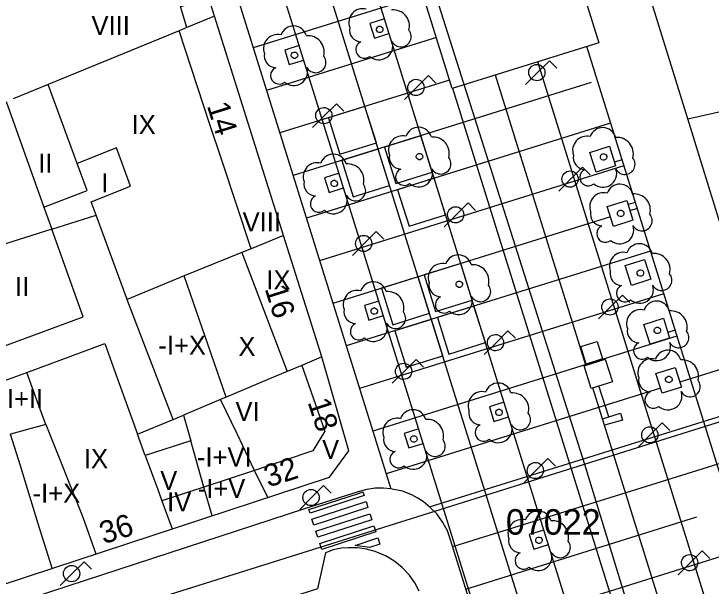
# Model space of a CAD drawing. Extents: x 282771 to 285132, y 4823109 to 4825496.
# Drawn here: x 284936.9 to 284991.6, y 4824094.9 to 4824139.7 of the extents above; entities that cross this region are included whole.
import ezdxf

# ---------------------------------------------------------------- set-up
doc = ezdxf.new("R2010")
doc.units = 0
for name, color, linetype in [('ACERA-BORDILLO', 7, 'Continuous'), ('ACERA-INTERIOR', 7, 'Continuous'), ('ARBOL', 7, 'Continuous'), ('CALLE-EJE', 7, 'Continuous'), ('EDIFICIO', 7, 'Continuous'), ('FAROLA', 7, 'Continuous'), ('INTERIOR-EDIFICIO', 7, 'Continuous'), ('MEDIANERA', 7, 'Continuous'), ('NUM-LOCAL', 7, 'Continuous'), ('NUM-PORTAL', 7, 'Continuous'), ('PASO-PEATONES', 7, 'Continuous'), ('TXT-ALTURA-EDIFICIO', 7, 'Continuous'), ('VERTICE-RTM', 7, 'Continuous'), ('ZONA-VERDE', 7, 'Continuous')]:
    doc.layers.add(name, color=color, linetype=linetype)

msp = doc.modelspace()

# ---------------------------------------------------------------- linework, layer by layer
at = {"layer": 'ACERA-BORDILLO'}
for points in [[(284981.089, 4824066.724), (284971.205, 4824098.42), (284970.94, 4824099.207), (284970.566, 4824099.875), (284970.115, 4824100.504), (284969.578, 4824101.05), (284969.034, 4824101.506), (284968.566, 4824101.791), (284968.13, 4824102.036), (284967.404, 4824102.311), (284966.477, 4824102.499), (284965.91, 4824102.566), (284965.262, 4824102.547), (284964.614, 4824102.448), (284963.923, 4824102.255), (284959.733, 4824100.938), (284911.954, 4824085.345)], [(284968.72, 4824094.472), (284968.386, 4824095.121), (284967.954, 4824095.73), (284967.384, 4824096.339), (284966.814, 4824096.81), (284966.388, 4824097.073), (284966.078, 4824097.243), (284965.262, 4824097.596), (284964.594, 4824097.773), (284963.887, 4824097.871), (284963.18, 4824097.871), (284962.63, 4824097.851), (284961.981, 4824097.714), (284961.374, 4824097.496), (284960.736, 4824094.665), (284917.049, 4824080.658)]]:
    msp.add_lwpolyline(points, dxfattribs=at)
at = {"layer": 'ACERA-INTERIOR'}
for p, q in [((285035.09, 4823917.734), (284945.702, 4824204.413)), ((285031.763, 4823916.654), (284942.362, 4824203.371)), ((284935.429, 4824202.104), (284966.487, 4824102.497)), ((285022.732, 4823933.867), (284939.023, 4824202.33)), ((284969.028, 4824141.234), (284955.704, 4824137.08)), ((284970.066, 4824137.894), (284956.746, 4824133.74)), ((285023.483, 4824003.642), (284981.848, 4824137.171)), ((285044.785, 4823921.896), (284978.031, 4824135.982)), ((284981.785, 4824112.193), (284974.691, 4824134.941)), ((284971.104, 4824134.553), (284957.787, 4824130.401)), ((284982.204, 4824134.35), (284958.828, 4824127.061)), ((285038.347, 4823919.039), (284971.352, 4824133.901)), ((284983.722, 4824131.16), (284959.869, 4824123.722)), ((284984.615, 4824128.297), (284984.021, 4824128.112)), ((284984.763, 4824127.82), (284960.911, 4824120.383)), ((284969.534, 4824101.087), (285047.781, 4824125.485)), ((284985.656, 4824124.958), (284985.091, 4824124.782)), ((284985.805, 4824124.481), (284985.241, 4824124.305)), ((284983.714, 4824123.829), (284961.952, 4824117.043)), ((284971.341, 4824097.986), (285048.822, 4824122.146)), ((284986.846, 4824121.141), (284962.993, 4824113.704)), ((284987.887, 4824117.802), (284964.034, 4824110.364)), ((284973.423, 4824091.308), (285050.904, 4824115.467)), ((284988.928, 4824114.463), (284965.076, 4824107.025)), ((284988.78, 4824114.94), (284988.212, 4824114.762)), ((284982.262, 4824112.341), (284982.239, 4824112.415)), ((284987.631, 4824110.394), (284966.117, 4824103.686)), ((285015.485, 4824004.112), (284982.337, 4824110.421)), ((284983.573, 4824108.137), (284982.814, 4824110.57)), ((284972.382, 4824094.647), (284990.496, 4824100.295))]:
    msp.add_line(p, q, dxfattribs=at)
for points in [[(284967.758, 4824145.323), (284979.238, 4824148.9), (284982.79, 4824137.465), (284971.31, 4824133.888), (284967.758, 4824145.323)], [(284965.99, 4824139.345), (284964.845, 4824138.988), (284965.202, 4824137.843), (284966.347, 4824138.2)], [(284959.312, 4824137.262), (284958.167, 4824136.905), (284958.524, 4824135.76), (284959.669, 4824136.117)], [(284982.101, 4824128.883), (284983.626, 4824129.364), (284984.115, 4824127.816), (284982.59, 4824127.334), (284982.101, 4824128.883)], [(284980.694, 4824056.934), (285061.317, 4824082.073), (285046.739, 4824128.824), (284989.157, 4824110.87)], [(284962.435, 4824127.244), (284961.29, 4824126.887), (284961.647, 4824125.742), (284962.792, 4824126.099)], [(284983.462, 4824124.628), (284984.987, 4824125.109), (284985.476, 4824123.56), (284983.951, 4824123.079), (284983.462, 4824124.628)], [(284984.869, 4824120.001), (284986.394, 4824120.483), (284986.883, 4824118.934), (284985.358, 4824118.452), (284984.869, 4824120.001)], [(284965.559, 4824117.226), (284964.414, 4824116.869), (284964.771, 4824115.724), (284965.916, 4824116.081)], [(284986.335, 4824115.395), (284987.86, 4824115.876), (284988.349, 4824114.327), (284986.824, 4824113.846), (284986.335, 4824115.395)], [(284981.382, 4824113.662), (284982.67, 4824114.063), (284983.1, 4824112.683), (284981.812, 4824112.282), (284981.382, 4824113.662)], [(284981.65, 4824112.15), (284983.308, 4824112.668), (284983.866, 4824110.898), (284982.196, 4824110.377), (284981.65, 4824112.15)], [(284987.268, 4824111.542), (284988.793, 4824112.023), (284989.282, 4824110.474), (284987.757, 4824109.993), (284987.268, 4824111.542)], [(284975.362, 4824109.29), (284974.217, 4824108.933), (284974.574, 4824107.788), (284975.719, 4824108.145)], [(284983.098, 4824107.989), (284984.494, 4824108.424), (284984.655, 4824107.891), (284983.256, 4824107.482), (284983.098, 4824107.989)], [(284968.683, 4824107.208), (284967.538, 4824106.851), (284967.895, 4824105.706), (284969.04, 4824106.063)], [(284978.485, 4824099.272), (284977.34, 4824098.915), (284977.697, 4824097.77), (284978.842, 4824098.127)]]:
    msp.add_lwpolyline(points, dxfattribs=at)
at = {"layer": 'ARBOL'}
for centre, major_axis, start_param, end_param in [((284964.292, 4824139.048), (0.599, 0.919), 0.32349, 2.507321), ((284966.682, 4824138.778), (0.695, 1.066), 5.028914, 6.962155), ((284958.866, 4824137.755), (0.567, 0.87), 5.563413, 8.107092), ((284964.182, 4824138.478), (-0.511, -0.784), 5.091157, 6.828342), ((284957.606, 4824137.025), (0.599, 0.919), 0.323752, 2.507583), ((284959.996, 4824136.755), (0.695, 1.066), 5.029176, 6.962416), ((284967.292, 4824137.948), (-0.435, -0.667), 5.795633, 9.112257), ((284964.422, 4824136.928), (-0.367, -0.563), 4.13363, 7.549864), ((284965.562, 4824137.228), (-0.593, -0.909), 6.144559, 8.744637), ((284957.496, 4824136.455), (-0.511, -0.783), 5.091419, 6.828604), ((284960.606, 4824135.925), (-0.435, -0.667), 5.795894, 9.112518), ((284957.736, 4824134.905), (-0.367, -0.563), 4.133892, 7.550125), ((284958.876, 4824135.205), (-0.593, -0.909), 6.144821, 8.744898), ((284968.668, 4824129.811), (0.567, 0.87), 5.563423, 8.107102), ((284983.105, 4824129.782), (0.567, 0.87), 5.563017, 8.106695), ((284967.408, 4824129.081), (0.599, 0.919), 0.323761, 2.507592), ((284969.798, 4824128.811), (0.695, 1.066), 5.029185, 6.962426), ((284981.845, 4824129.051), (0.599, 0.919), 0.323355, 2.507186), ((284984.235, 4824128.782), (0.695, 1.066), 5.028779, 6.96202), ((284961.982, 4824127.706), (0.568, 0.87), 5.563679, 8.107358), ((284967.298, 4824128.511), (-0.511, -0.783), 5.091428, 6.828613), ((284981.735, 4824128.481), (-0.511, -0.784), 5.091022, 6.828207), ((284960.722, 4824126.976), (0.599, 0.918), 0.324018, 2.507849), ((284970.408, 4824127.981), (-0.435, -0.667), 5.795904, 9.112528), ((284984.845, 4824127.952), (-0.435, -0.668), 5.795498, 9.112122), ((284963.112, 4824126.706), (0.696, 1.066), 5.029442, 6.962682), ((284967.538, 4824126.961), (-0.367, -0.563), 4.133901, 7.550135), ((284968.678, 4824127.261), (-0.593, -0.909), 6.14483, 8.744908), ((284981.975, 4824126.931), (-0.367, -0.563), 4.133495, 7.549729), ((284983.115, 4824127.231), (-0.593, -0.909), 6.144424, 8.744502), ((284960.612, 4824126.406), (-0.511, -0.783), 5.091685, 6.82887), ((284963.722, 4824125.876), (-0.436, -0.667), 5.79616, 9.112784), ((284984.444, 4824125.352), (0.567, 0.87), 5.563138, 8.106817), ((284960.852, 4824124.856), (-0.367, -0.563), 4.134158, 7.550391), ((284961.992, 4824125.156), (-0.593, -0.909), 6.145087, 8.745164), ((284983.184, 4824124.622), (0.599, 0.919), 0.323477, 2.507308), ((284985.574, 4824124.352), (0.695, 1.066), 5.028901, 6.962141), ((284983.074, 4824124.052), (-0.511, -0.784), 5.091143, 6.828329), ((284986.184, 4824123.522), (-0.435, -0.668), 5.795619, 9.112243), ((284983.314, 4824122.502), (-0.367, -0.563), 4.133616, 7.54985), ((284984.454, 4824122.802), (-0.593, -0.909), 6.144546, 8.744623), ((284985.989, 4824120.682), (0.567, 0.87), 5.563264, 8.106942), ((284984.729, 4824119.952), (0.599, 0.919), 0.323602, 2.507433), ((284987.119, 4824119.682), (0.695, 1.066), 5.029026, 6.962267), ((284971.784, 4824119.802), (0.568, 0.87), 5.563693, 8.107372), ((284970.524, 4824119.072), (0.599, 0.918), 0.324031, 2.507862), ((284972.914, 4824118.802), (0.696, 1.066), 5.029455, 6.962696), ((284984.619, 4824119.382), (-0.511, -0.784), 5.091269, 6.828454), ((284987.729, 4824118.852), (-0.435, -0.667), 5.795745, 9.112369), ((284965.119, 4824117.697), (0.568, 0.869), 5.563955, 8.107634), ((284970.414, 4824118.502), (-0.511, -0.783), 5.091698, 6.828883), ((284973.524, 4824117.972), (-0.436, -0.667), 5.796174, 9.112798), ((284984.859, 4824117.832), (-0.367, -0.563), 4.133742, 7.549976), ((284985.999, 4824118.132), (-0.593, -0.909), 6.144671, 8.744749), ((284963.859, 4824116.967), (0.6, 0.918), 0.324294, 2.508124), ((284966.249, 4824116.697), (0.696, 1.065), 5.029718, 6.962958), ((284970.654, 4824116.952), (-0.367, -0.563), 4.134171, 7.550405), ((284971.794, 4824117.252), (-0.593, -0.909), 6.1451, 8.745178), ((284987.328, 4824116.184), (0.567, 0.87), 5.563383, 8.107062), ((284986.068, 4824115.454), (0.599, 0.919), 0.323722, 2.507552), ((284963.749, 4824116.397), (-0.511, -0.783), 5.09196, 6.829145), ((284966.859, 4824115.867), (-0.436, -0.667), 5.796436, 9.11306), ((284988.458, 4824115.184), (0.695, 1.066), 5.029146, 6.962386), ((284963.989, 4824114.847), (-0.367, -0.563), 4.134433, 7.550667), ((284965.129, 4824115.147), (-0.594, -0.909), 6.145362, 8.74544), ((284985.958, 4824114.884), (-0.511, -0.783), 5.091388, 6.828574), ((284989.068, 4824114.354), (-0.435, -0.667), 5.795864, 9.112488), ((284986.198, 4824113.334), (-0.367, -0.563), 4.133861, 7.550095), ((284987.338, 4824113.634), (-0.593, -0.909), 6.14479, 8.744868), ((284988.221, 4824112.338), (0.567, 0.87), 5.563501, 8.10718), ((284986.961, 4824111.608), (0.599, 0.919), 0.32384, 2.507671), ((284989.351, 4824111.338), (0.695, 1.066), 5.029264, 6.962504), ((284986.851, 4824111.038), (-0.511, -0.783), 5.091507, 6.828692), ((284974.907, 4824109.755), (0.568, 0.869), 5.563967, 8.107646), ((284989.961, 4824110.508), (-0.435, -0.667), 5.795982, 9.112607), ((284973.647, 4824109.025), (0.6, 0.918), 0.324305, 2.508136), ((284976.037, 4824108.755), (0.696, 1.065), 5.029729, 6.96297), ((284987.091, 4824109.488), (-0.367, -0.563), 4.13398, 7.550213), ((284988.231, 4824109.788), (-0.593, -0.909), 6.144909, 8.744987), ((284968.224, 4824107.671), (0.568, 0.869), 5.564226, 8.107905), ((284973.537, 4824108.455), (-0.512, -0.783), 5.091972, 6.829157), ((284976.647, 4824107.925), (-0.436, -0.667), 5.796448, 9.113072), ((284966.964, 4824106.941), (0.6, 0.918), 0.324564, 2.508395), ((284969.354, 4824106.671), (0.696, 1.065), 5.029988, 6.963229), ((284973.777, 4824106.905), (-0.367, -0.563), 4.134445, 7.550679), ((284974.917, 4824107.205), (-0.594, -0.909), 6.145374, 8.745452), ((284966.854, 4824106.371), (-0.512, -0.783), 5.092231, 6.829416), ((284969.964, 4824105.841), (-0.436, -0.667), 5.796707, 9.113331), ((284967.094, 4824104.821), (-0.368, -0.563), 4.134704, 7.550938), ((284968.234, 4824105.121), (-0.594, -0.909), 6.145633, 8.745711), ((284978.033, 4824099.731), (0.568, 0.869), 5.564237, 8.107916), ((284976.773, 4824099.001), (0.6, 0.918), 0.324576, 2.508406), ((284979.163, 4824098.731), (0.696, 1.065), 5.03, 6.96324), ((284976.663, 4824098.431), (-0.512, -0.783), 5.092242, 6.829427), ((284979.773, 4824097.901), (-0.436, -0.667), 5.796718, 9.113342), ((284976.903, 4824096.881), (-0.368, -0.563), 4.134715, 7.550949), ((284978.043, 4824097.181), (-0.594, -0.909), 6.145644, 8.745722)]:
    msp.add_ellipse(centre, major_axis=major_axis, ratio=0.999978, start_param=start_param, end_param=end_param, dxfattribs=at)
for centre in [(284965.622, 4824138.518), (284958.936, 4824136.495), (284968.738, 4824128.551), (284983.175, 4824128.521), (284962.052, 4824126.446), (284984.514, 4824124.092), (284986.059, 4824119.422), (284971.854, 4824118.542), (284965.189, 4824116.437), (284987.398, 4824114.924), (284988.291, 4824111.078), (284974.977, 4824108.495), (284968.294, 4824106.411), (284978.103, 4824098.471)]:
    msp.add_ellipse(centre, major_axis=(0.139, 0.213), ratio=0.999978, dxfattribs=at)
at = {"layer": 'CALLE-EJE'}
for points in [[(284959.003, 4824175.889), (284981.689, 4824104.441)], [(284981.689, 4824104.441), (285054.67, 4824127.35)], [(284906.399, 4824080.808), (284981.689, 4824104.441)], [(284981.689, 4824104.441), (284993.076, 4824067.163)]]:
    msp.add_lwpolyline(points, dxfattribs=at)
at = {"layer": 'EDIFICIO'}
msp.add_line((284989.77, 4824131.519), (284981.35, 4824158.82), dxfattribs=at)
for points in [[(284888.73, 4824147.259), (284891.08, 4824139.759), (284906.857, 4824088.324), (284910.323, 4824086.546), (284961.684, 4824103.419), (284963.21, 4824105.478), (284961.09, 4824112.849), (284960.47, 4824114.749), (284958.07, 4824122.369), (284952.66, 4824139.559), (284948.73, 4824152.049), (284946, 4824160.719), (284943.51, 4824168.619), (284940.76, 4824177.399), (284939.04, 4824182.869), (284938.25, 4824185.449), (284934.6, 4824197.46), (284932.04, 4824199.01), (284905.88, 4824191.179)], [(285034.487, 4824187.763), (285044.93, 4824149.74), (285048.82, 4824135.19), (285046.85, 4824131.8), (285034.96, 4824127.84), (285022.02, 4824123.54), (284999.3, 4824115.989), (284997.84, 4824116.059), (284996.76, 4824116.179), (284995.92, 4824116.409), (284994.75, 4824117.269), (284993.88, 4824118.429), (284993.61, 4824119.069), (284989.77, 4824131.519)], [(284989.77, 4824131.519), (285018.49, 4824137.97), (285017.43, 4824143.09), (285022.49, 4824144.28), (285016.86, 4824164.99), (284995.72, 4824161.48), (284981.35, 4824158.82)]]:
    msp.add_lwpolyline(points, dxfattribs=at)
at = {"layer": 'FAROLA'}
for p, q in [((284978.922, 4824136.068), (284977.982, 4824135.138)), ((284979.512, 4824135.478), (284978.922, 4824136.068)), ((284969.439, 4824134.902), (284968.499, 4824133.972)), ((284970.029, 4824134.312), (284969.439, 4824134.902)), ((284977.982, 4824135.138), (284977.052, 4824134.198)), ((284968.499, 4824133.972), (284967.569, 4824133.032)), ((284962.22, 4824132.692), (284961.28, 4824131.762)), ((284962.81, 4824132.102), (284962.22, 4824132.692)), ((284961.28, 4824131.762), (284960.35, 4824130.822)), ((284981.527, 4824127.715), (284980.587, 4824126.785)), ((284982.117, 4824127.125), (284981.527, 4824127.715)), ((284980.587, 4824126.785), (284979.657, 4824125.844)), ((284972.553, 4824124.916), (284971.613, 4824123.986)), ((284973.143, 4824124.326), (284972.553, 4824124.916)), ((284971.613, 4824123.986), (284970.683, 4824123.046)), ((284965.345, 4824122.668), (284964.405, 4824121.738)), ((284965.935, 4824122.078), (284965.345, 4824122.668)), ((284964.405, 4824121.738), (284963.475, 4824120.798)), ((284984.653, 4824117.691), (284983.713, 4824116.761)), ((284985.243, 4824117.101), (284984.653, 4824117.691)), ((284983.713, 4824116.761), (284982.783, 4824115.821)), ((284975.679, 4824114.892), (284974.739, 4824113.962)), ((284976.269, 4824114.302), (284975.679, 4824114.892)), ((284974.739, 4824113.962), (284973.809, 4824113.022)), ((284968.471, 4824112.644), (284967.531, 4824111.714)), ((284969.061, 4824112.054), (284968.471, 4824112.644)), ((284967.531, 4824111.714), (284966.601, 4824110.774)), ((284987.778, 4824107.667), (284986.838, 4824106.737)), ((284988.368, 4824107.077), (284987.778, 4824107.667)), ((284986.838, 4824106.737), (284985.908, 4824105.797)), ((284978.805, 4824104.868), (284977.865, 4824103.938)), ((284979.395, 4824104.278), (284978.805, 4824104.868)), ((284977.865, 4824103.938), (284976.935, 4824102.998)), ((284961.218, 4824102.752), (284960.278, 4824101.822)), ((284961.808, 4824102.162), (284961.218, 4824102.752)), ((284960.278, 4824101.822), (284959.348, 4824100.882)), ((284990.904, 4824097.643), (284989.964, 4824096.713)), ((284991.494, 4824097.053), (284990.904, 4824097.643)), ((284942.438, 4824096.787), (284941.498, 4824095.857)), ((284943.028, 4824096.197), (284942.438, 4824096.787)), ((284989.964, 4824096.713), (284989.034, 4824095.773)), ((284941.498, 4824095.857), (284940.568, 4824094.917))]:
    msp.add_line(p, q, dxfattribs=at)
for centre in [(284960.238, 4824101.822), (284941.458, 4824095.857)]:
    msp.add_circle(centre, 0.638, dxfattribs=at)
for centre in [(284977.942, 4824135.138), (284968.459, 4824133.972), (284961.24, 4824131.762), (284980.547, 4824126.785), (284971.573, 4824123.986), (284964.365, 4824121.738), (284983.673, 4824116.761), (284974.699, 4824113.962), (284967.491, 4824111.714), (284986.798, 4824106.737), (284977.825, 4824103.938), (284989.924, 4824096.713)]:
    msp.add_ellipse(centre, major_axis=(0.348, 0.534), ratio=0.999978, dxfattribs=at)
at = {"layer": 'INTERIOR-EDIFICIO'}
for points in [[(284934.72, 4824113.169), (284942.37, 4824115.999), (284939.91, 4824122.849), (284943.38, 4824123.949), (284943, 4824124.999), (284946.08, 4824126.219), (284944.97, 4824129.229), (284941.89, 4824127.999), (284939.62, 4824134.199), (284936.88, 4824133.079)], [(284946.639, 4824106.779), (284949.429, 4824107.949), (284950.239, 4824108.289), (284950.799, 4824106.259), (284947.239, 4824105.109), (284946.639, 4824106.779)]]:
    msp.add_lwpolyline(points, dxfattribs=at)
at = {"layer": 'MEDIANERA'}
for p, q in [((284952.66, 4824139.559), (284950.5, 4824138.669)), ((284950.5, 4824138.669), (284949.89, 4824138.419)), ((284949.89, 4824138.419), (284939.62, 4824134.199)), ((284936.32, 4824132.859), (284939.28, 4824124.579)), ((284989.77, 4824131.519), (284993.1, 4824132.27)), ((284945.81, 4824117.359), (284943.38, 4824123.949)), ((284958.07, 4824122.369), (284955.53, 4824121.329)), ((284954.81, 4824121.039), (284950.29, 4824119.189)), ((284955.53, 4824121.329), (284954.81, 4824121.039)), ((284954.81, 4824121.039), (284958.35, 4824111.699)), ((284950.29, 4824119.189), (284945.81, 4824117.359)), ((284953.589, 4824109.689), (284950.29, 4824119.189)), ((284961.09, 4824112.849), (284959.51, 4824112.179)), ((284959.51, 4824112.179), (284958.35, 4824111.699)), ((284935.469, 4824110.719), (284937.949, 4824111.629)), ((284953.139, 4824109.509), (284950.239, 4824108.289)), ((284953.589, 4824109.689), (284953.139, 4824109.509)), ((284939.449, 4824107.549), (284936.679, 4824106.779)), ((284951.819, 4824102.629), (284950.799, 4824106.259)), ((284955.799, 4824103.949), (284951.819, 4824102.629)), ((284956.839, 4824101.828), (284955.799, 4824103.949)), ((284951.819, 4824102.629), (284948.539, 4824101.549)), ((284952.471, 4824100.393), (284951.819, 4824102.629)), ((284948.539, 4824101.549), (284949.342, 4824099.365))]:
    msp.add_line(p, q, dxfattribs=at)
for points in [[(284950.5, 4824138.669), (284950.01, 4824140.309), (284951.12, 4824140.639), (284950.61, 4824142.339), (284949.45, 4824141.989), (284947.64, 4824147.959), (284948.76, 4824148.299), (284948.36, 4824149.599), (284947.26, 4824149.259), (284946.64, 4824151.219)], [(284955.53, 4824121.329), (284953.23, 4824128.279), (284952.31, 4824131.079), (284949.89, 4824138.419)], [(284939.28, 4824124.579), (284942.67, 4824125.879), (284941.89, 4824127.999)], [(284939.28, 4824124.579), (284939.91, 4824122.849), (284932.47, 4824120.499)], [(284949.429, 4824107.949), (284945.88, 4824117.179), (284945.81, 4824117.359)], [(284937.949, 4824111.629), (284943.24, 4824113.579), (284944.06, 4824113.889), (284944.85, 4824111.709), (284946.639, 4824106.779)], [(284958.35, 4824111.699), (284957.48, 4824111.329), (284953.589, 4824109.689)], [(284959.51, 4824112.179), (284961.309, 4824107.029), (284960.379, 4824105.469), (284955.799, 4824103.949)], [(284939.449, 4824107.549), (284938.739, 4824109.449), (284937.949, 4824111.629)], [(284955.799, 4824103.949), (284954.439, 4824106.809), (284953.139, 4824109.509)], [(284939.449, 4824107.549), (284942.339, 4824100.289), (284943.367, 4824097.402)], [(284939.923, 4824096.27), (284938.849, 4824099.749), (284937.449, 4824104.309), (284936.679, 4824106.779)], [(284947.239, 4824105.109), (284948.209, 4824102.459), (284948.539, 4824101.549)]]:
    msp.add_lwpolyline(points, dxfattribs=at)
at = {"layer": 'PASO-PEATONES'}
for points in [[(284960.062, 4824100.887), (284963.955, 4824102.129), (284964.293, 4824102.273), (284964.39, 4824101.978), (284960.154, 4824100.605)], [(284960.31, 4824100.129), (284964.546, 4824101.503), (284964.701, 4824101.027), (284960.466, 4824099.654)], [(284960.622, 4824099.179), (284964.857, 4824100.552), (284965.013, 4824100.077), (284960.777, 4824098.704)], [(284960.933, 4824098.229), (284965.169, 4824099.602), (284965.324, 4824099.127), (284961.089, 4824097.754)], [(284963.692, 4824098.072), (284965.48, 4824098.652), (284965.636, 4824098.177), (284964.828, 4824097.915)]]:
    msp.add_lwpolyline(points, close=True, dxfattribs=at)
at = {"layer": 'VERTICE-RTM'}
msp.add_line((284979.209, 4824098.409), (284979.209, 4824098.409), dxfattribs=at)
at = {"layer": 'ZONA-VERDE'}
for points in [[(284961.603, 4824131.591), (284962.496, 4824128.729), (284965.358, 4824129.621), (284964.466, 4824132.483), (284961.603, 4824131.591)], [(284968.846, 4824130.185), (284965.984, 4824129.293), (284966.876, 4824126.43), (284969.739, 4824127.323), (284968.846, 4824130.185)], [(284965.507, 4824129.144), (284962.645, 4824128.251), (284963.537, 4824125.389), (284966.399, 4824126.282), (284965.507, 4824129.144)], [(284967.918, 4824123.091), (284970.78, 4824123.983), (284969.888, 4824126.846), (284967.025, 4824125.953), (284967.918, 4824123.091)], [(284970, 4824116.412), (284972.863, 4824117.305), (284971.97, 4824120.167), (284969.108, 4824119.275), (284970, 4824116.412)], [(284969.523, 4824116.263), (284968.631, 4824119.126), (284965.768, 4824118.233), (284966.661, 4824115.371), (284969.523, 4824116.263)], [(284973.011, 4824116.828), (284970.149, 4824115.935), (284971.041, 4824113.073), (284973.904, 4824113.965), (284973.011, 4824116.828)], [(284966.81, 4824114.894), (284967.702, 4824112.032), (284970.564, 4824112.924), (284969.672, 4824115.786), (284966.81, 4824114.894)]]:
    msp.add_lwpolyline(points, dxfattribs=at)

# ---------------------------------------------------------------- texts
at = {"layer": 'NUM-LOCAL'}
msp.add_text('18', height=1.75, rotation=288.0141, dxfattribs=at).set_placement((284959.951, 4824109.314))
at = {"layer": 'NUM-PORTAL'}
for s, rotation, p in [('14', 287.4294, (284952.055, 4824132.548)), ('16', 287.4294, (284956.588, 4824118.208)), ('32', 17.6906, (284956.879, 4824102.598)), ('36', 17.6906, (284943.974, 4824098.148))]:
    msp.add_text(s, height=1.75, rotation=rotation, dxfattribs=at).set_placement(p)
at = {"layer": 'TXT-ALTURA-EDIFICIO'}
for s, p in [('VIII', (284943.019, 4824138.079)), ('IX', (284946.163, 4824130.309)), ('II', (284938.848, 4824127.289)), ('I', (284943.789, 4824125.739)), ('VIII', (284954.869, 4824122.679)), ('IX', (284956.733, 4824118.139)), ('II', (284937.028, 4824117.619)), ('-I+X', (284948.261, 4824113.009)), ('X', (284954.543, 4824112.919)), ('-I+II', (284935.716, 4824108.829)), ('VI', (284954.31, 4824107.819)), ('V', (284961.104, 4824104.843)), ('-I+VI', (284951.287, 4824104.249)), ('IX', (284942.423, 4824104.119)), ('V', (284948.411, 4824102.409)), ('-I+V', (284951.348, 4824101.779)), ('-I+X', (284938.401, 4824101.419)), ('IV', (284948.95, 4824100.729))]:
    msp.add_text(s, height=1.5, rotation=0.0006, dxfattribs=at).set_placement(p)
at = {"layer": 'VERTICE-RTM'}
msp.add_text('07022', height=2, rotation=0.0006, dxfattribs=at).set_placement((284975.508, 4824098.909))

doc.saveas('drawing.dxf')
